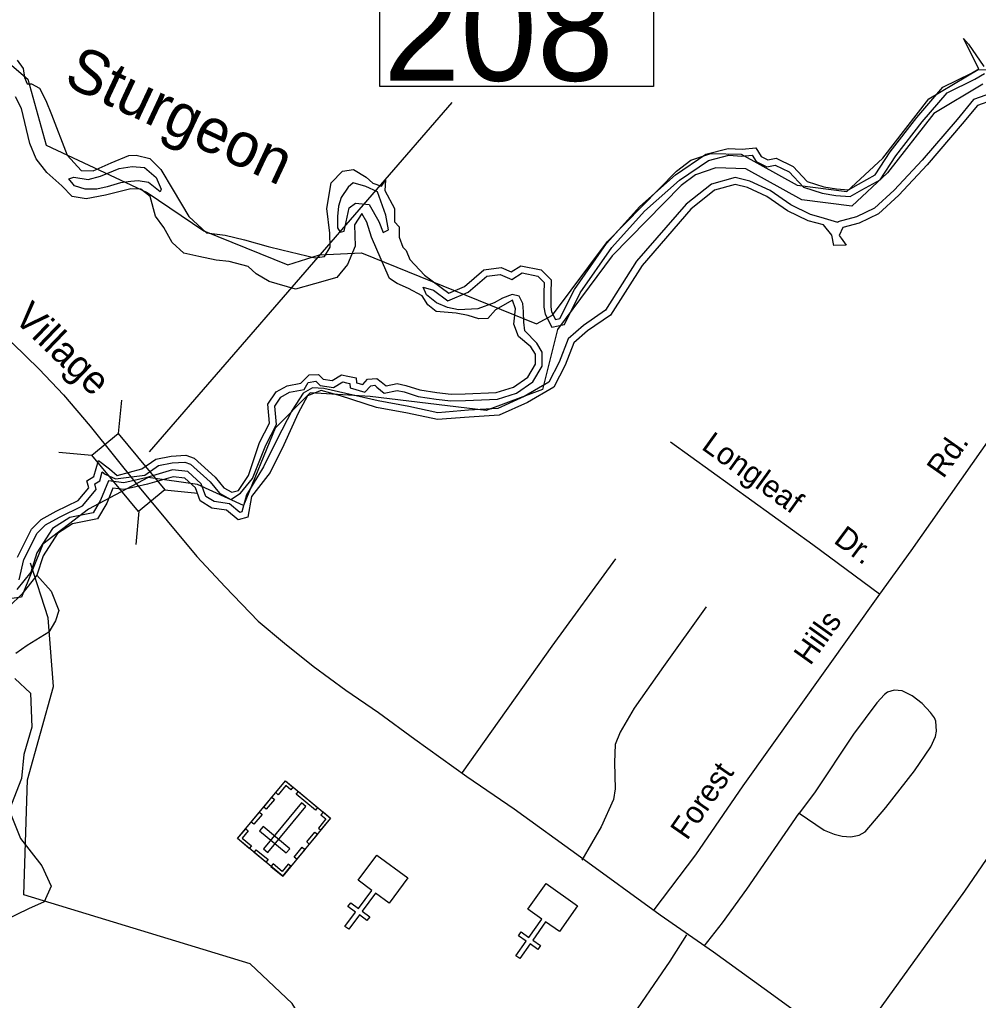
# Model space of a CAD drawing. Extents: x 2104537 to 2336408, y 34176 to 229611.
# Drawn here: x 2297199 to 2300451, y 179477 to 182804 of the extents above; entities that cross this region are included whole.
import ezdxf

# ---------------------------------------------------------------- set-up
doc = ezdxf.new("R2010")
doc.units = 0
for name, color, linetype in [('Exist Boundary Political City Limit New', 7, 'Continuous'), ('Exist Cultural Cemetery CELL', 7, 'Continuous'), ('Exist Cultural Church CELL', 7, 'Continuous'), ('Exist Hydrographic Buffer Line', 7, 'Continuous'), ('Exist Hydrographic Creek Double Shore', 7, 'Continuous'), ('Exist Hydrographic Creek Single Shore', 7, 'Continuous'), ('Exist Hydrographic Misc Water Feature', 7, 'Continuous'), ('Exist Road Non-System Type 51', 7, 'Continuous'), ('Exist Road Non-System Type 51 Label', 7, 'Continuous'), ('Exist Road Secondary Structure Standard Bridge CELL', 7, 'Continuous'), ('Exist Road Secondary Structure Standard Bridge Number Label', 7, 'Continuous'), ('Exist Road Secondary Type 51 Attributed', 7, 'Continuous'), ('Exist Road Secondary Type 51 Label', 7, 'Continuous'), ('Map Preparation Boundary City Limit Buffer Line', 7, 'Continuous'), ('Old_Level_32', 7, 'Continuous')]:
    doc.layers.add(name, color=color, linetype=linetype)

msp = doc.modelspace()

# ---------------------------------------------------------------- linework, layer by layer
at = {"layer": 'Exist Boundary Political City Limit New'}
for points in [[(2296984.5, 182807.4), (2297226.8, 182601.8), (2297288.2, 182378.6), (2297631.2, 182217.8), (2297824, 182087.7), (2298108.2, 181972.4), (2298216.2, 182006.3), (2298358.2, 182013.4), (2298952.2, 181772.1), (2299007, 181802.1), (2299193, 182052), (2299427, 182290.5), (2299475.8, 182327), (2299544.2, 182350.1), (2299646.8, 182347.4), (2299836.8, 182242.6), (2300005.5, 182220.9), (2300127.5, 182334), (2300283.8, 182535.4), (2300450.2, 182634.4), (2300551.5, 182631.9)], [(2300466.2, 182585.2), (2300299.8, 182486.2), (2300143.5, 182284.8), (2300021.5, 182171.7), (2299852.8, 182193.4), (2299662.8, 182298.2), (2299560.2, 182300.9), (2299491.8, 182277.8), (2299443, 182241.2), (2299209, 182002.8), (2299023, 181752.9), (2298972.8, 181550), (2298781.8, 181478.3), (2298387.5, 181526.1), (2298184.5, 181538), (2298065.2, 181418.6), (2297957.8, 181155.9), (2297802.5, 181227.5), (2297635.2, 181251.4), (2297432.2, 181143.9), (2297277, 181024.5), (2297205.2, 180845.4), (2296942.5, 180809.5)]]:
    msp.add_lwpolyline(points, dxfattribs=at)
at = {"layer": 'Exist Cultural Cemetery CELL'}
for points in [[(2298091.2, 179899), (2297938, 180026.1), (2298100.5, 180222.1), (2298253.8, 180095)], [(2298126, 180200.9), (2298118.7, 180192.1), (2298101.8, 180206.1), (2298076, 180175), (2298067.4, 180182.1), (2298100.5, 180222.1)], [(2298202.2, 180122.9), (2298136.9, 180177), (2298144.2, 180185.8), (2298209.5, 180131.6)], [(2298026, 179991.2), (2298040.4, 179979.2), (2298169.9, 180135.3), (2298155.5, 180147.3)], [(2298063.2, 180159.2), (2298035.5, 180125.9), (2298026.8, 180133.1), (2298054.4, 180166.5)], [(2298021.1, 180108.5), (2297993.4, 180075.1), (2297984.6, 180082.4), (2298012.3, 180115.8)], [(2298228.3, 180116.1), (2298221, 180107.2), (2298237.9, 180093.2), (2298212.1, 180062.1), (2298220.7, 180055), (2298253.8, 180094.9)], [(2297965.6, 180059.5), (2297974.4, 180052.3), (2297953.8, 180027.5), (2297985, 180001.6), (2297977.9, 179993), (2297938, 180026.2)], [(2298103.3, 179977.4), (2298115.2, 179991.8), (2298024.6, 180067), (2298012.6, 180052.6)], [(2298209.2, 180041.2), (2298181.5, 180007.8), (2298172.8, 180015.1), (2298200.4, 180048.4)], [(2298034.2, 179946.3), (2297994.4, 179979.4), (2298001.6, 179988.2), (2298041.5, 179955.1)], [(2298166.3, 179989.4), (2298138.6, 179956.1), (2298129.8, 179963.3), (2298157.5, 179996.7)], [(2298118.9, 179932.3), (2298110.2, 179939.6), (2298089.6, 179914.8), (2298058.4, 179940.7), (2298051.3, 179932.1), (2298091.2, 179899)]]:
    msp.add_lwpolyline(points, close=True, dxfattribs=at)
at = {"layer": 'Exist Cultural Church CELL'}
for points in [[(2298451.9, 179807.3), (2298406.1, 179841.1), (2298360.7, 179780), (2298386.4, 179760.9), (2298376.9, 179748.1), (2298351.2, 179767.1), (2298315.4, 179718.8), (2298302.5, 179728.4), (2298338.3, 179776.7), (2298312.6, 179795.7), (2298322.2, 179808.6), (2298347.9, 179789.5), (2298393.2, 179850.7), (2298347, 179885.1), (2298410.4, 179970.6), (2298515.3, 179892.8)], [(2299029.9, 179711.5), (2298983.3, 179744.3), (2298939.4, 179682.1), (2298965.5, 179663.6), (2298956.3, 179650.5), (2298930.2, 179669), (2298895.5, 179619.9), (2298882.4, 179629.1), (2298917.1, 179678.2), (2298890.9, 179696.7), (2298900.2, 179709.8), (2298926.3, 179691.3), (2298970.2, 179753.5), (2298923.2, 179786.8), (2298984.6, 179873.8), (2299091.3, 179798.5)]]:
    msp.add_lwpolyline(points, close=True, dxfattribs=at)
at = {"layer": 'Exist Hydrographic Buffer Line'}
for points in [[(2299648.7, 182341.3), (2299684.4, 182344.5), (2299698, 182323), (2299733.1, 182304.3), (2299761.8, 182310.3), (2299809.1, 182287.3), (2299858, 182235.3), (2299921.8, 182215.2), (2299967.6, 182207.3), (2300015.9, 182203.7), (2300056.1, 182226.4), (2300117.7, 182260.5), (2300170.9, 182341.9), (2300260.9, 182457.1), (2300345.4, 182556), (2300438.8, 182602), (2300472.3, 182621.7)], [(2300496.2, 182554.5), (2300435.1, 182532.9), (2300379, 182465.6), (2300260.2, 182327.4), (2300165.8, 182225.5), (2300099, 182164.3), (2300038.4, 182135.4), (2299974.7, 182118.2), (2299974, 182116.5), (2299918.1, 182133.5), (2299881.6, 182142.9), (2299815.3, 182175.4), (2299745, 182224.7), (2299675.6, 182256.3), (2299626, 182268.7), (2299545.6, 182246.5), (2299459.8, 182178.1), (2299291.9, 181984.4), (2299186.2, 181818.4), (2299111.5, 181766.6), (2299060.1, 181721.8), (2299028.7, 181641.7), (2298993.6, 181574.1), (2298910.9, 181525.9), (2298820.5, 181484.9), (2298721.7, 181479.1), (2298617.6, 181470.5), (2298519.3, 181492.2), (2298414.5, 181511.4), (2298230.6, 181553.1), (2298192.6, 181555.4), (2298160.6, 181536.7), (2298123.2, 181479.9), (2298070.7, 181378.9), (2298025.7, 181287.2), (2297968.3, 181192.3), (2297952.5, 181134.7), (2297945.2, 181132.7), (2297910.7, 181161.9), (2297858.2, 181169.6), (2297830.3, 181186.8), (2297814.7, 181229.3), (2297769.3, 181271), (2297717.1, 181276.8), (2297626.9, 181250.3), (2297552.5, 181233.5), (2297500.3, 181239.5), (2297473.5, 181174.2), (2297448.2, 181130.9), (2297369.2, 181115.6), (2297310.6, 181077.7), (2297257.1, 180995), (2297236.6, 180930.4), (2297189.5, 180870.8)], [(2298602.7, 181886.9), (2298651.6, 181850.5), (2298720.7, 181879.3), (2298783.8, 181933.8), (2298828.7, 181939.6), (2298868.4, 181922.3), (2298903.7, 181944.8), (2298956.4, 181934.5), (2298978.7, 181912.2), (2298977.5, 181875.6), (2298977.5, 181828.6), (2298981.4, 181805.1), (2299004.6, 181761.4), (2299047.3, 181769.9), (2299100.7, 181876.9), (2299207.7, 182030.9), (2299319.1, 182154.1), (2299437.8, 182259.6), (2299536, 182326.6), (2299604.6, 182344.1), (2299648.7, 182341.3)], [(2298953.2, 181706.4), (2298912.4, 181748.5), (2298909.4, 181778.3), (2298907.9, 181814.1), (2298906.4, 181840.9), (2298893, 181866.3), (2298869.2, 181872.2), (2298836.4, 181858.8), (2298808.1, 181843.9), (2298752.9, 181823), (2298687.4, 181820), (2298650.1, 181827.5), (2298612.9, 181843.9), (2298578.6, 181870.7), (2298568.2, 181896.1), (2298602.7, 181886.9)], [(2297197.3, 180903.5), (2297213.4, 180972.7), (2297258.2, 181062.4), (2297286.1, 181090.3), (2297333.4, 181116.8), (2297411.7, 181154.4), (2297458.1, 181210.5), (2297453.4, 181229.4), (2297470.6, 181240.2), (2297478.9, 181269.8), (2297488.7, 181262.3), (2297524.3, 181246.4), (2297623.1, 181259.1), (2297670.1, 181291.5), (2297716.1, 181300.7), (2297758.9, 181303.3), (2297778.6, 181296), (2297845.6, 181236), (2297877, 181198.2), (2297915.7, 181176.7), (2297948.2, 181197.5), (2297989.2, 181247.5), (2298033.8, 181360.7), (2298070.4, 181430.7), (2298064.6, 181493.4), (2298085.2, 181523.8), (2298114.5, 181540.2), (2298163.9, 181549.8), (2298177, 181573.3), (2298203.2, 181577.4), (2298217.8, 181562.9), (2298263.1, 181556.1), (2298295.2, 181575), (2298307.3, 181572.4), (2298319.1, 181570), (2298320.5, 181554.8), (2298370.1, 181540.6), (2298390.1, 181562.4), (2298403.4, 181563.7), (2298410.9, 181557.7), (2298435.6, 181537.4), (2298479, 181546.1), (2298503.1, 181541.3), (2298551.3, 181526.2), (2298611.4, 181517), (2298661.2, 181510.8), (2298710.8, 181512.3), (2298819.6, 181516.9), (2298884, 181536.7), (2298940.3, 181576), (2298971.3, 181628.9), (2298971.3, 181675.7), (2298953.2, 181706.4)]]:
    msp.add_lwpolyline(points, dxfattribs=at)
for points in [[(2297472.9, 182272.6), (2297536.9, 182299.4), (2297580.2, 182305.4), (2297621.9, 182302.4), (2297662.1, 182268.1), (2297678.5, 182229.3), (2297675.5, 182220.4), (2297635.3, 182251.7), (2297601, 182257.7), (2297575.7, 182254.7), (2297541.4, 182250.2), (2297495.2, 182236.8), (2297460.9, 182229.3), (2297420.7, 182229.3), (2297384.9, 182239.8), (2297365.6, 182263.6), (2297382, 182269.6), (2297431.1, 182262.1)], [(2298299.9, 182086.2), (2298316.3, 182165.2), (2298338.7, 182181.6), (2298384.9, 182177.1), (2298417.6, 182119), (2298432.5, 182081.7), (2298450.4, 182090.7), (2298441.5, 182141.4), (2298413.2, 182220.4), (2298372.9, 182238.3), (2298329.7, 182250.2), (2298313.3, 182235.3), (2298289.5, 182201), (2298280.5, 182171.2), (2298277.6, 182136.9), (2298277.6, 182098.1), (2298286.5, 182083.2)]]:
    msp.add_lwpolyline(points, close=True, dxfattribs=at)
at = {"layer": 'Exist Hydrographic Creek Double Shore'}
for points in [[(2299650.1, 182364.3), (2299696.3, 182368.7), (2299714.2, 182340.4), (2299736.5, 182328.5), (2299764.8, 182334.4), (2299822.9, 182306.1), (2299870.6, 182255.4), (2299927.2, 182237.5), (2299970.4, 182230.1), (2300010.7, 182227.1), (2300044.9, 182246.5), (2300101.5, 182277.8), (2300152.2, 182355.3), (2300243.1, 182471.6), (2300331, 182574.5), (2300427.8, 182622.2), (2300453.2, 182637.1), (2300401, 182740), (2300417.4, 182720.6), (2300469.6, 182644.6)], [(2297190.2, 182666.9), (2297211, 182638.6), (2297215.5, 182607.3), (2297224.4, 182586.4), (2297239.3, 182586.4), (2297266.1, 182571.5), (2297287, 182529.8), (2297306.4, 182482.1), (2297360, 182344.9), (2297407.7, 182292.7), (2297447.9, 182291.2), (2297509, 182318), (2297568.6, 182343.4), (2297593.9, 182344.9), (2297640.1, 182333), (2297677.4, 182295.7), (2297719.1, 182225.6), (2297772.7, 182136.1), (2297832.3, 182081), (2297896.4, 182073.5), (2297962, 182057.1), (2298042.4, 182034.7), (2298088.6, 182022.8), (2298201.8, 181996), (2298233.1, 182000.5), (2298252.5, 182031.8), (2298251, 182079.5), (2298240.6, 182163), (2298255.5, 182250.9), (2298294.2, 182289.7), (2298331.5, 182295.7), (2298374.7, 182270.3), (2298397, 182249.5), (2298426.8, 182239), (2298440.2, 182259.9), (2298437.3, 182224.1), (2298470, 182163), (2298470, 182118.2), (2298486.4, 182101.8), (2298486.4, 182066.1), (2298498.3, 182031.8), (2298510.3, 182021.3), (2298522.2, 181990), (2298572.8, 181937.8), (2298654.8, 181876.7), (2298708.4, 181899.1), (2298774, 181955.7), (2298832.1, 181963.2), (2298866.4, 181948.3), (2298899.1, 181969.1), (2298967.7, 181955.7), (2299002, 181921.4), (2299000.5, 181875.2), (2299000.5, 181830.5), (2299003.4, 181812.6), (2299016.9, 181787.2), (2299031.8, 181790.2), (2299080.9, 181888.6), (2299189.7, 182045.2), (2299302.9, 182170.4), (2299423.6, 182277.8), (2299526.4, 182347.9), (2299602.4, 182367.2), (2299650.1, 182364.3)], [(2298933.4, 181694.8), (2298891.7, 181729.1), (2298875.3, 181770.8), (2298881.3, 181823), (2298870.8, 181852.8), (2298812.7, 181820), (2298787.4, 181790.2), (2298756.1, 181788.7), (2298720.4, 181800.7), (2298680.1, 181808.1), (2298611.6, 181814.1), (2298583.3, 181836.4), (2298563.9, 181867.8), (2298517.7, 181891.6), (2298479, 181909.5), (2298453.6, 181925.9), (2298425.3, 181990), (2298392.6, 182066.1), (2298376.2, 182116.8), (2298359.8, 182146.6), (2298334.5, 182107.8), (2298337.4, 182036.2), (2298310.6, 181973.6), (2298274.9, 181928.9), (2298198.9, 181908), (2298134.8, 181890.1), (2298045.4, 181915.5), (2298000.7, 181942.3), (2297973.9, 181966.2), (2297909.8, 181984.1), (2297865.1, 181988.5), (2297807, 182000.5), (2297756.3, 182012.4), (2297716.1, 182048.2), (2297687.8, 182098.9), (2297659.5, 182137.6), (2297641.6, 182204.7), (2297610.3, 182228.6), (2297576.1, 182230.1), (2297489.6, 182209.2), (2297424.1, 182195.8), (2297376.4, 182204.7), (2297342.1, 182240.5), (2297291.5, 182285.2), (2297254.2, 182331.5), (2297233.4, 182383.7), (2297205.1, 182502.9), (2297184.2, 182541.7)], [(2300499.4, 182531.3), (2300448.7, 182513.4), (2300396.6, 182450.7), (2300277.4, 182312.1), (2300182, 182209.2), (2300112, 182145.1), (2300046.4, 182113.8), (2299991.3, 182098.9), (2299979.4, 182072), (2299985.3, 182063.1), (2300003.2, 182039.2), (2299961.5, 182037.7), (2299954, 182073.5), (2299925.7, 182107.8), (2299873.6, 182121.2), (2299803.6, 182155.5), (2299733.5, 182204.7), (2299668, 182234.6), (2299626.2, 182245), (2299556.2, 182225.6), (2299475.8, 182161.5), (2299310.4, 181970.6), (2299203.1, 181802.2), (2299125.6, 181748.5), (2299079.4, 181708.2), (2299049.6, 181632.2), (2299010.9, 181557.6), (2298921.5, 181505.4), (2298826.1, 181462.2), (2298723.3, 181456.2), (2298616.1, 181447.3), (2298514.7, 181469.6), (2298408.9, 181489), (2298286.8, 181527.8), (2298221.2, 181545.7), (2298175, 181527.8), (2298143.7, 181469.6), (2298094.6, 181362.3), (2298048.4, 181268.4), (2297985.8, 181186.4), (2297972.4, 181116.3), (2297939.6, 181107.3), (2297900.9, 181140.1), (2297850.2, 181147.6), (2297811.5, 181171.4), (2297795.1, 181216.2), (2297759.3, 181249), (2297719.1, 181253.4), (2297632.7, 181228.1), (2297553.7, 181210.2), (2297515, 181214.7), (2297494.1, 181164), (2297462.8, 181110.3), (2297377.9, 181093.9), (2297327.2, 181061.1), (2297278.1, 180985.1), (2297257.2, 180919.5), (2297206.5, 180855.3), (2297164.8, 180815.1)], [(2297191.6, 180980.6), (2297239.3, 181076), (2297272.1, 181108.8), (2297322.8, 181137.1), (2297397.3, 181172.9), (2297433, 181216.2), (2297427.1, 181240), (2297450.9, 181254.9), (2297465.8, 181308.6), (2297503.1, 181280.3), (2297529.9, 181257.9), (2297613.3, 181280.3), (2297661, 181313.1), (2297713.1, 181323.5), (2297762.3, 181326.5), (2297790.6, 181316.1), (2297862.1, 181252), (2297891.9, 181216.2), (2297918.8, 181201.3), (2297941.1, 181207.2), (2297975.4, 181257.9), (2298012.6, 181369.7), (2298046.9, 181435.4), (2298040.9, 181499.5), (2298069.2, 181541.2), (2298106.5, 181562.1), (2298152.7, 181571), (2298181, 181599.4), (2298212.3, 181600.9), (2298228.7, 181584.5), (2298258.5, 181580), (2298291.2, 181599.4), (2298312.1, 181594.9), (2298340.4, 181588.9), (2298341.9, 181572.5), (2298362.8, 181566.6), (2298379.1, 181584.5), (2298410.4, 181587.4), (2298425.3, 181575.5), (2298441.7, 181562.1), (2298479, 181569.5), (2298508.8, 181563.6), (2298556.5, 181548.7), (2298614.6, 181539.7), (2298662.2, 181533.8), (2298709.9, 181535.3), (2298815.7, 181539.7), (2298873.8, 181557.6), (2298923, 181591.9), (2298948.3, 181635.2), (2298948.3, 181669.4), (2298933.4, 181694.8)]]:
    msp.add_lwpolyline(points, dxfattribs=at)
at = {"layer": 'Exist Hydrographic Creek Single Shore'}
for points in [[(2297257.2, 180919.5), (2297305.2, 180865.3), (2297332.1, 180799.9), (2297320.6, 180765.3), (2297297.5, 180726.8), (2297224.5, 180680.7), (2297186.1, 180653.7)], [(2297182.2, 180569.1), (2297236, 180519.1), (2297239.9, 180403.7), (2297213, 180311.4), (2297205.3, 180230.6), (2297163, 180122.9), (2297201.4, 180026.8), (2297274.5, 179934.4), (2297305.2, 179865.2), (2297282.2, 179811.4), (2297228.3, 179788.3), (2297147.6, 179747.9)]]:
    msp.add_lwpolyline(points, dxfattribs=at)
at = {"layer": 'Exist Hydrographic Misc Water Feature'}
for points in [[(2297212.4, 179835.9), (2297225.4, 180225.9), (2297313.3, 180542.4), (2297295.3, 180775.6), (2297235.4, 180960.4)], [(2300262.4, 176100), (2300343.4, 176367.4), (2300339.5, 176757.8), (2300314.5, 176774.6), (2300226.5, 177324.1), (2299872.4, 177662.2), (2299488.3, 177833.6), (2299328.4, 178007.3), (2298993.3, 178151.5), (2298792.4, 178299.8), (2298716.3, 178448.8), (2298648.4, 178515.8), (2298381.4, 178629.1), (2298288.3, 178745.8), (2298296.3, 178804.7), (2298271.3, 178821.5), (2298236.5, 179002.6), (2298233.4, 179288), (2298123.3, 179467.3), (2297980.4, 179601.2), (2297212.4, 179835.9)]]:
    msp.add_lwpolyline(points, dxfattribs=at)
at = {"layer": 'Exist Road Non-System Type 51'}
for points in [[(2300646.7, 181599.4), (2300563.9, 181488.5), (2300221.9, 181001.8), (2300115.4, 180855)], [(2300115.4, 180855), (2299890, 181022.7), (2299406.8, 181370.5)], [(2299220.3, 180975), (2299004.7, 180679.1), (2298700.5, 180250.7)], [(2300115.4, 180855), (2299652.8, 180205), (2299491.1, 179971.7), (2299350.7, 179784.5)], [(2299528.1, 180812.1), (2299383.5, 180609.5), (2299283.9, 180468.1), (2299235.7, 180387.7), (2299219.6, 180345.9), (2299216.4, 180284.8), (2299219.6, 180194.7), (2299213.2, 180159.4), (2299171.4, 180066.1), (2299106.2, 179952.6)], [(2299843.8, 180112.4), (2299928.3, 180055.4), (2299962.5, 180041.6), (2299989.6, 180034.8), (2300018.7, 180032.6), (2300046.4, 180038.3), (2300067.6, 180049.7), (2300137.4, 180131.3), (2300234.6, 180255.7), (2300290.3, 180337.3), (2300305.4, 180372.4), (2300309.4, 180390.7), (2300307.1, 180424.6), (2300302.7, 180435.5), (2300288.6, 180454.4), (2300260.7, 180484.2), (2300226.8, 180510.7), (2300192.3, 180527.5), (2300166.1, 180529.3), (2300143, 180522.5), (2300132.4, 180514.9), (2300106.6, 180486.8), (2300027.4, 180380.1), (2299895.3, 180181), (2299843.8, 180112.4)], [(2300625.2, 180187.5), (2300578, 180102.8), (2300404.1, 179847.4), (2300109.5, 179438.9), (2300006.6, 179308.4)], [(2299521.5, 179661.8), (2299583.1, 179740.7), (2299666, 179855.2), (2299843.8, 180112.4)], [(2299461.2, 179699.4), (2299404.1, 179611), (2299253.9, 179391.5), (2299078.2, 179144), (2298955.9, 178957.1), (2298910.4, 178894.7), (2298870.8, 178852.5), (2298844.7, 178826.1), (2298822.8, 178811.8), (2298799.1, 178805.7), (2298739, 178801.3), (2298617, 178802)]]:
    msp.add_lwpolyline(points, dxfattribs=at)
at = {"layer": 'Exist Road Secondary Structure Standard Bridge CELL'}
for p, q in [((2297543.8, 181512.8), (2297533.1, 181400.2)), ((2297331.1, 181337.1), (2297443.8, 181326.4)), ((2297690.5, 181208.7), (2297803.2, 181198)), ((2297603.3, 181136.6), (2297592.5, 181024))]:
    msp.add_line(p, q, dxfattribs=at)
msp.add_lwpolyline([(2297533.1, 181400.2), (2297690.9, 181209.1), (2297601.7, 181135.3), (2297443.8, 181326.4)], close=True, dxfattribs=at)
at = {"layer": 'Exist Road Secondary Structure Standard Bridge Number Label'}
msp.add_line((2297639.2, 181337.6), (2298666, 182523.3), dxfattribs=at)
msp.add_lwpolyline([(2298420.8, 182961.2), (2299349.7, 182961.2), (2299349.7, 182577.1), (2298420.8, 182577.1)], close=True, dxfattribs=at)
at = {"layer": 'Exist Road Secondary Type 51 Attributed'}
for points in [[(2289069.3, 185413.2), (2289727.3, 184979.2), (2289864.1, 184874.1), (2290234.4, 184629.4), (2290754.1, 184254.7), (2290890.9, 184135.8), (2291377.1, 183588.1), (2291425.9, 183552.4), (2291632.6, 183498.2), (2293586.3, 182911.1), (2293740.3, 182870.1), (2294355.5, 182677.6), (2294972.7, 182497.4), (2296723.9, 181963.2), (2296822, 181923.4), (2296913.9, 181878.7), (2297094, 181768.1), (2297174.7, 181707.2), (2297265.4, 181619), (2297347, 181531), (2297437.6, 181425), (2297598.5, 181225.3)], [(2297598.5, 181225.3), (2297799.5, 180982.8), (2297896.3, 180879.7), (2298008.1, 180764.1), (2298097.5, 180689.6), (2298194.4, 180611.3), (2298304.9, 180529.3), (2298416.7, 180453.5), (2298539.7, 180364), (2298716, 180237.3), (2298876.2, 180126.7), (2299101, 179963.9), (2299371.8, 179767.6), (2299553.1, 179642.1), (2299724.5, 179517.9), (2299889.7, 179397.4), (2300108.3, 179247), (2300364.1, 179060.6), (2300521.8, 178948.8), (2300721.8, 178808.4), (2300914.5, 178665.8)]]:
    msp.add_lwpolyline(points, dxfattribs=at)
at = {"layer": 'Map Preparation Boundary City Limit Buffer Line'}
for points in [[(2296984.5, 182807.4), (2297226.8, 182601.8), (2297288.2, 182378.6), (2297631.2, 182217.8), (2297824, 182087.7), (2298108.2, 181972.4), (2298216.2, 182006.3), (2298358.2, 182013.4), (2298952.2, 181772.1), (2299007, 181802.1), (2299193, 182052), (2299427, 182290.5), (2299475.8, 182327), (2299544.2, 182350.1), (2299646.8, 182347.4), (2299836.8, 182242.6), (2300005.5, 182220.9), (2300127.5, 182334), (2300283.8, 182535.4), (2300450.2, 182634.4), (2300551.5, 182631.9)], [(2300466.2, 182585.2), (2300299.8, 182486.2), (2300143.5, 182284.8), (2300021.5, 182171.7), (2299852.8, 182193.4), (2299662.8, 182298.2), (2299560.2, 182300.9), (2299491.8, 182277.8), (2299443, 182241.2), (2299209, 182002.8), (2299023, 181752.9), (2298972.8, 181550), (2298781.8, 181478.3), (2298387.5, 181526.1), (2298184.5, 181538), (2298065.2, 181418.6), (2297957.8, 181155.9), (2297802.5, 181227.5), (2297635.2, 181251.4), (2297432.2, 181143.9), (2297277, 181024.5), (2297205.2, 180845.4), (2296942.5, 180809.5)]]:
    msp.add_lwpolyline(points, dxfattribs=at)

# ---------------------------------------------------------------- texts
at = {"layer": 'Exist Road Non-System Type 51 Label'}
for s, rotation, p in [('Longleaf', 324.253, (2299508.4, 181349.6)), ('Rd.', 54.9002, (2300332.4, 181244.7)), ('Dr.', 323.3424, (2299956.8, 181031.9)), ('Hills', 54.5581, (2299880.9, 180610.5)), ('Forest', 55.2901, (2299463, 180017.5))]:
    msp.add_text(s, height=75, rotation=rotation, dxfattribs=at).set_placement(p)
at = {"layer": 'Exist Road Secondary Structure Standard Bridge Number Label'}
msp.add_text('208', height=350, dxfattribs=at).set_placement((2298433.3, 182596.8))
at = {"layer": 'Exist Road Secondary Type 51 Label'}
msp.add_text('Village', height=95, rotation=316.1187, dxfattribs=at).set_placement((2297174.8, 181786.8))
at = {"layer": 'Old_Level_32'}
msp.add_text('Sturgeon', height=150, rotation=334.8843, dxfattribs=at).set_placement((2297343.3, 182585.7))

doc.saveas('drawing.dxf')
